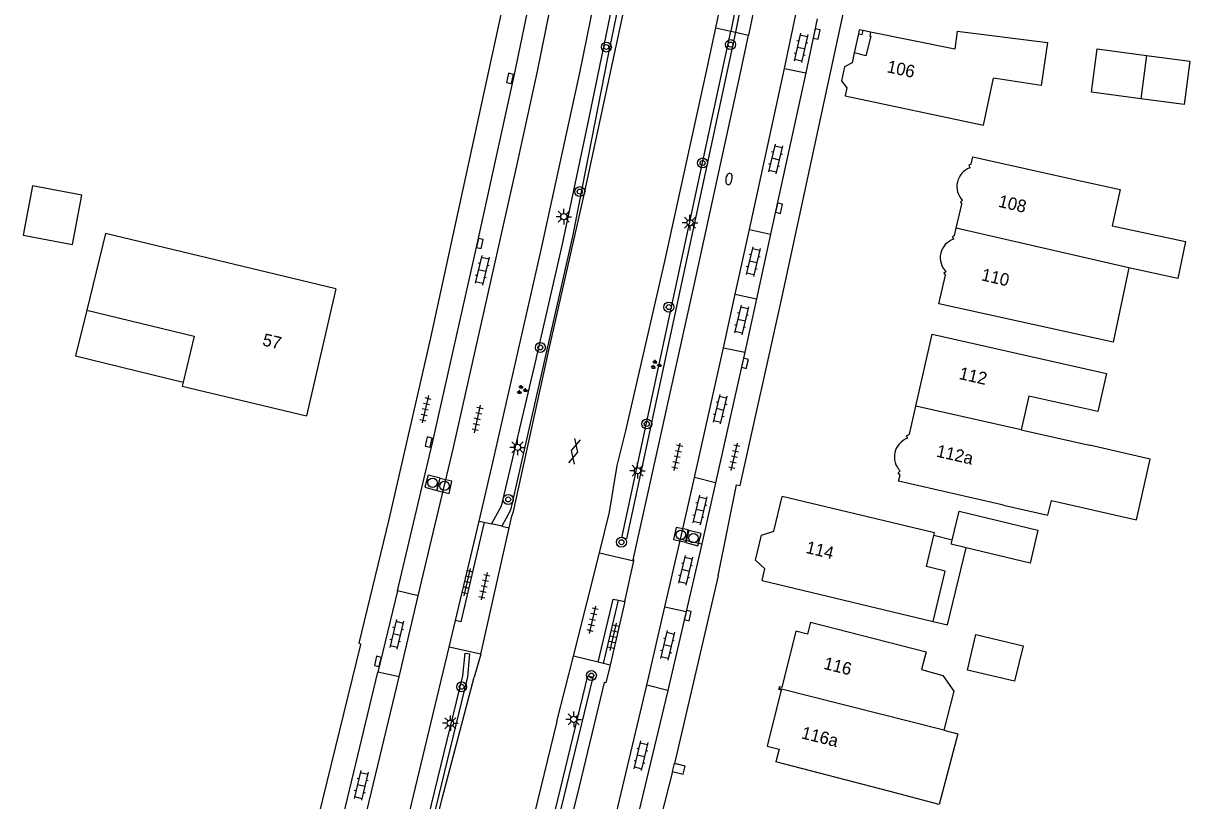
# Model space of a CAD drawing. Extents: x 131000 to 133013, y 393000 to 396501.
# Drawn here: x 132482.7 to 132576.3, y 394441.6 to 394504 of the extents above; entities that cross this region are included whole.
import ezdxf

# ---------------------------------------------------------------- set-up
doc = ezdxf.new("R2010")
doc.units = 0
for name, color, linetype in [('gg-afsc-muur', 7, 'Continuous'), ('gg-anno-huisnummerreeks BGT', 7, 'Continuous'), ('gg-bbg-gedigitaliseerde bebouwing', 7, 'Continuous'), ('gg-bbg-gedigitaliseerde bijgebouw', 7, 'Continuous'), ('gg-bbg-hoofdgebouw', 7, 'Continuous'), ('gg-bbg-luifel en loopbrug', 7, 'Continuous'), ('gg-bbg-onder overbouw', 7, 'Continuous'), ('gg-bbg-pand overbouw', 7, 'Continuous'), ('gg-bbg-pilaar onder overbouw', 7, 'Continuous'), ('gg-bbg-pilaar pand', 7, 'Continuous'), ('gg-bbg-tussenscheiding', 7, 'Continuous'), ('gg-knt-verharding', 7, 'Continuous'), ('gg-knt-verharding nz', 7, 'Continuous'), ('gt-grn-groengrens', 7, 'Continuous'), ('gt-symb-boom', 7, 'Continuous'), ('gt-symb-brandkraan', 7, 'Continuous'), ('gt-symb-gesloten verharding', 7, 'Continuous'), ('gt-symb-groenvak', 7, 'Continuous'), ('gt-symb-klinker verharding', 7, 'Continuous'), ('gt-symb-kolk', 7, 'Continuous'), ('gt-symb-lichtmast', 7, 'Continuous'), ('gt-symb-rioolschacht', 7, 'Continuous'), ('gt-symb-tegel verharding', 7, 'Continuous'), ('gx-grn-maaiveld', 7, 'Continuous')]:
    doc.layers.add(name, color=color, linetype=linetype)

# ---------------------------------------------------------------- blocks, each defined once
blk = doc.blocks.new('gt0-KL1')
at = {"layer": 'gt-symb-klinker verharding'}
for p, q in [((-1.15, 0.3), (1.15, 0.3)), ((-1, -0.3), (-1, 0.3)), ((-0.5, 0.3), (-0.5, 0.45)), ((0, -0.3), (0, 0.3)), ((0.5, 0.3), (0.5, 0.45)), ((1, -0.3), (1, 0.3)), ((-1.15, -0.3), (1.15, -0.3)), ((-0.5, -0.45), (-0.5, -0.3)), ((0.5, -0.45), (0.5, -0.3))]:
    blk.add_line(p, q, dxfattribs=at)
blk = doc.blocks.new('gt0-KOLK')
at = {"layer": 'gt-symb-kolk'}
blk.add_lwpolyline([(0, 0), (0.375, 0), (0.375, 0.4), (-0.375, 0.4), (-0.375, 0), (0, 0)], dxfattribs=at)
blk = doc.blocks.new('gt0-TEG1')
at = {"layer": 'gt-symb-tegel verharding'}
for p, q in [((-1.125, 0), (1.125, 0)), ((-0.9, -0.25), (-0.9, 0.25)), ((-0.45, -0.25), (-0.45, 0.25)), ((0, -0.25), (0, 0.25)), ((0.45, -0.25), (0.45, 0.25)), ((0.9, -0.25), (0.9, 0.25))]:
    blk.add_line(p, q, dxfattribs=at)
blk = doc.blocks.new('gt0-BOOM')
at = {"layer": 'gt-symb-boom'}
for radius in [0.4, 0.2]:
    blk.add_circle((0, 0), radius, dxfattribs=at)
blk = doc.blocks.new('gt0-LMAST')
at = {"layer": 'gt-symb-lichtmast'}
for p, q in [((-0.182, 0.173), (-0.447, 0.438)), ((-0.005, 0.246), (-0.005, 0.621)), ((0.172, 0.173), (0.437, 0.438)), ((-0.255, -0.004), (-0.63, -0.004)), ((-0.182, -0.181), (-0.447, -0.446)), ((-0.005, -0.254), (-0.005, -0.629)), ((0.437, -0.446), (0.172, -0.181)), ((0.245, -0.004), (0.62, -0.004))]:
    blk.add_line(p, q, dxfattribs=at)
blk.add_circle((-0.005, -0.004), 0.25, dxfattribs=at)
blk = doc.blocks.new('gt0-BR')
at = {"layer": 'gt-symb-brandkraan'}
for centre, radius, start, end in [((-0.244, 0), 0.206, 107.56694, 252.43307), ((0.599, -2.664), 3, 106.89205, 107.56694), ((0, -0.691), 0.938, 73.10799, 106.89205), ((-0.599, -2.664), 3, 72.43309, 73.10799), ((0.244, 0), 0.206, 287.56695, 72.43309), ((0.599, 2.664), 3, 252.43307, 253.10797), ((0, 0.691), 0.938, 253.10797, 286.89206), ((-0.599, 2.664), 3, 286.89206, 287.56695)]:
    blk.add_arc(centre, radius, start, end, dxfattribs=at)
blk = doc.blocks.new('gt0-GRVAK')
at = {"layer": 'gt-symb-groenvak'}
for p, q in [((-0.11, 0.189), (-0.228, 0.24)), ((-0.182, 0.153), (0.088, 0.153)), ((-0.091, 0.211), (-0.156, 0.322)), ((-0.047, 0.214), (-0.047, 0.393)), ((-0.004, 0.211), (0.061, 0.322)), ((0.015, 0.189), (0.133, 0.24)), ((0.262, -0.052), (0.197, 0.059)), ((0.305, -0.049), (0.305, 0.13)), ((0.349, -0.052), (0.414, 0.059)), ((-0.245, -0.228), (-0.363, -0.177)), ((-0.318, -0.264), (-0.047, -0.264)), ((-0.226, -0.206), (-0.291, -0.095)), ((-0.183, -0.203), (-0.183, -0.024)), ((-0.139, -0.206), (-0.074, -0.095)), ((-0.12, -0.228), (-0.002, -0.177)), ((0.243, -0.074), (0.125, -0.023)), ((0.17, -0.11), (0.441, -0.11)), ((0.368, -0.074), (0.486, -0.023))]:
    blk.add_line(p, q, dxfattribs=at)
blk = doc.blocks.new('gt0-RS')
at = {"layer": 'gt-symb-rioolschacht'}
blk.add_lwpolyline([(-0.5, -0.5), (0.5, -0.5), (0.5, 0.5), (-0.5, 0.5)], close=True, dxfattribs=at)
blk.add_circle((0, 0), 0.375, dxfattribs=at)
blk = doc.blocks.new('gt0-GESVH1')
at = {"layer": 'gt-symb-gesloten verharding'}
for p, q in [((-0.992, -0.261), (0.008, 0.239)), ((0.008, -0.261), (-0.992, 0.239)), ((0.008, 0.239), (1.008, -0.261)), ((1.008, 0.239), (0.008, -0.261))]:
    blk.add_line(p, q, dxfattribs=at)

msp = doc.modelspace()

# ---------------------------------------------------------------- linework, layer by layer
at = {"layer": 'gg-afsc-muur'}
for p, q in [((132534.767, 394443.952), (132534.926, 394444.582)), ((132534.926, 394444.582), (132535.071, 394444.545))]:
    msp.add_line(p, q, dxfattribs=at)
msp.add_lwpolyline([(132534.767, 394443.952), (132535.631, 394443.735), (132535.789, 394444.365), (132535.071, 394444.545)], dxfattribs=at)
at = {"layer": 'gg-bbg-gedigitaliseerde bebouwing'}
for p, q in [((132559.733, 394495.789), (132560.532, 394499.553)), ((132558.892, 394493.251), (132567.283, 394491.369)), ((132562.768, 394471.347), (132568.254, 394470.114)), ((132561.344, 394465.313), (132552.932, 394467.23)), ((132541.97, 394459.26), (132555.693, 394455.978)), ((132552.148, 394442.351), (132543.071, 394444.72))]:
    msp.add_line(p, q, dxfattribs=at)
for points in [[(132557.63, 394503.34), (132564.889, 394502.428), (132564.364, 394498.971), (132560.532, 394499.553)], [(132567.283, 394491.369), (132570.706, 394490.639), (132570.081, 394487.705), (132575.964, 394486.451)], [(132507.752, 394482.65), (132489.256, 394487.109), (132487.754, 394480.961)], [(132575.964, 394486.451), (132575.335, 394483.503), (132571.412, 394484.339)], [(132571.412, 394484.339), (132570.14, 394478.375), (132556.152, 394481.45)], [(132487.754, 394480.961), (132496.383, 394478.853), (132495.487, 394475.185)], [(132555.632, 394479.031), (132569.606, 394475.864), (132568.92, 394472.813), (132563.378, 394474.059), (132562.768, 394471.347)], [(132495.487, 394475.185), (132495.408, 394474.862), (132505.4, 394472.48)], [(132561.344, 394465.313), (132564.917, 394464.496), (132565.189, 394465.686), (132572.013, 394464.125), (132573.128, 394468.999), (132568.254, 394470.114)], [(132555.746, 394462.864), (132555.797, 394463.078), (132543.582, 394466)], [(132555.693, 394455.978), (132556.661, 394460.024), (132555.153, 394460.384), (132555.746, 394462.864)], [(132545.862, 394455.93), (132555.135, 394453.538), (132554.755, 394452.115)], [(132554.755, 394452.115), (132556.466, 394451.653), (132557.369, 394450.392), (132556.552, 394447.259)], [(132556.552, 394447.259), (132557.67, 394446.967), (132556.19, 394441.296), (132552.148, 394442.351)]]:
    msp.add_lwpolyline(points, dxfattribs=at)
at = {"layer": 'gg-bbg-gedigitaliseerde bijgebouw'}
msp.add_line((132572.821, 394501.389), (132572.367, 394497.918), dxfattribs=at)
for points in [[(132572.367, 394497.918), (132568.4, 394498.438), (132568.855, 394501.908), (132572.821, 394501.389)], [(132557.231, 394462.509), (132557.785, 394464.824), (132564.114, 394463.31), (132563.481, 394460.665), (132558.342, 394461.894)], [(132558.342, 394461.894), (132557.152, 394462.178), (132557.231, 394462.509)], [(132559.133, 394454.938), (132562.914, 394454.033), (132562.23, 394451.176), (132558.45, 394452.081), (132559.133, 394454.938)]]:
    msp.add_lwpolyline(points, dxfattribs=at)
at = {"layer": 'gg-bbg-hoofdgebouw'}
for p, q in [((132548.63, 394498.15), (132559.733, 394495.789)), ((132558.756, 394492.665), (132558.892, 394493.251)), ((132557.561, 394487.518), (132558.012, 394489.462)), ((132557.425, 394486.93), (132557.561, 394487.518)), ((132556.152, 394481.45), (132556.688, 394483.76)), ((132507.752, 394482.65), (132505.4, 394472.48)), ((132554.312, 394473.26), (132555.632, 394479.031)), ((132553.795, 394471), (132554.312, 394473.26)), ((132552.932, 394467.23), (132553.045, 394467.726)), ((132542.917, 394463.218), (132543.582, 394466)), ((132541.97, 394459.26), (132542.192, 394460.19))]:
    msp.add_line(p, q, dxfattribs=at)
for points in [[(132557.63, 394503.34), (132557.43, 394501.9), (132550.676, 394503.261)], [(132549.361, 394501.585), (132549.191, 394500.8), (132548.593, 394500.482), (132548.344, 394499.356), (132548.767, 394498.798), (132548.63, 394498.15)], [(132558.756, 394492.665), (132558.561, 394492.572), (132558.645, 394492.382)], [(132558.043, 394489.764), (132557.885, 394489.624), (132558.012, 394489.462)], [(132557.425, 394486.93), (132557.253, 394486.834), (132557.336, 394486.65)], [(132556.738, 394484.045), (132556.571, 394483.914), (132556.688, 394483.76)], [(132553.648, 394470.673), (132553.555, 394470.874), (132553.795, 394471)], [(132553.045, 394467.726), (132552.89, 394467.915), (132553.047, 394468.057)], [(132542.192, 394460.19), (132541.451, 394460.9), (132541.934, 394462.913), (132542.917, 394463.218)], [(132545.862, 394455.93), (132545.62, 394454.971), (132544.68, 394455.21)], [(132544.68, 394455.21), (132543.551, 394450.677), (132543.347, 394450.728), (132543.313, 394450.594)], [(132543.313, 394450.594), (132543.298, 394450.534), (132543.502, 394450.483), (132542.38, 394445.98)], [(132542.38, 394445.98), (132543.33, 394445.74), (132543.071, 394444.72)]]:
    msp.add_lwpolyline(points, dxfattribs=at)
for centre, radius, start, end in [((132559.226, 394490.87), 1.62, 111.03638, 223.06391), ((132557.837, 394485.164), 1.568, 108.62734, 225.51518), ((132554.168, 394469.176), 1.584, 109.16756, 224.9552)]:
    msp.add_arc(centre, radius, start, end, dxfattribs=at)
at = {"layer": 'gg-bbg-luifel en loopbrug'}
msp.add_line((132557.231, 394462.509), (132555.746, 394462.864), dxfattribs=at)
for points in [[(132572.821, 394501.389), (132576.292, 394500.934), (132575.837, 394497.464), (132572.367, 394497.918)], [(132486.625, 394486.229), (132487.366, 394490.187), (132483.408, 394490.928), (132482.666, 394486.97), (132486.625, 394486.229)], [(132487.754, 394480.961), (132486.858, 394477.293), (132495.487, 394475.185)], [(132555.693, 394455.978), (132556.86, 394455.699), (132558.342, 394461.894)]]:
    msp.add_lwpolyline(points, dxfattribs=at)
at = {"layer": 'gg-bbg-onder overbouw'}
msp.add_lwpolyline([(132550.676, 394503.261), (132550.615, 394502.945), (132550.703, 394502.925), (132550.306, 394501.347), (132549.361, 394501.585)], dxfattribs=at)
at = {"layer": 'gg-bbg-pand overbouw'}
for p, q in [((132549.7, 394503.13), (132549.361, 394501.585)), ((132550.676, 394503.261), (132550.076, 394503.382))]:
    msp.add_line(p, q, dxfattribs=at)
at = {"layer": 'gg-bbg-pilaar onder overbouw'}
msp.add_lwpolyline([(132549.7, 394503.13), (132550.014, 394503.068), (132550.076, 394503.382)], dxfattribs=at)
at = {"layer": 'gg-bbg-pilaar pand'}
msp.add_lwpolyline([(132550.076, 394503.382), (132549.762, 394503.444), (132549.7, 394503.13)], dxfattribs=at)
at = {"layer": 'gg-bbg-tussenscheiding'}
for p, q in [((132571.412, 394484.339), (132557.561, 394487.518)), ((132562.768, 394471.347), (132554.312, 394473.26)), ((132556.552, 394447.259), (132543.313, 394450.594))]:
    msp.add_line(p, q, dxfattribs=at)
at = {"layer": 'gg-knt-verharding'}
for p, q in [((132543.758, 394500.348), (132544.681, 394504.673)), ((132546.4, 394504.318), (132545.47, 394500)), ((132540.947, 394487.414), (132543.758, 394500.348)), ((132545.47, 394500), (132542.656, 394487.046)), ((132539.819, 394482.234), (132540.947, 394487.414)), ((132542.656, 394487.046), (132541.53, 394481.849)), ((132538.877, 394477.942), (132539.819, 394482.234)), ((132541.53, 394481.849), (132540.587, 394477.575)), ((132536.543, 394467.519), (132538.877, 394477.942)), ((132540.587, 394477.575), (132538.242, 394467.093)), ((132535.419, 394462.587), (132536.543, 394467.519)), ((132538.242, 394467.093), (132537.143, 394462.214)), ((132528.905, 394461.472), (132529.731, 394464.751)), ((132517.348, 394456.051), (132519.251, 394464.036)), ((132519.251, 394464.036), (132519.663, 394463.943)), ((132519.381, 394453.359), (132521.672, 394463.488)), ((132519.663, 394463.943), (132520.254, 394463.809)), ((132521.074, 394463.624), (132520.254, 394463.809)), ((132521.074, 394463.624), (132521.672, 394463.488)), ((132534.167, 394457.158), (132535.419, 394462.587)), ((132526.823, 394453.205), (132528.905, 394461.472)), ((132528.905, 394461.472), (132531.684, 394460.853)), ((132537.143, 394462.214), (132535.877, 394456.781)), ((132530.942, 394457.581), (132531.684, 394460.853)), ((132538.438, 394459.648), (132534.926, 394444.582)), ((132512.69, 394458.448), (132511.131, 394451.921)), ((132512.825, 394451.529), (132514.373, 394458.042)), ((132529.242, 394452.595), (132530.433, 394457.698)), ((132530.942, 394457.581), (132529.762, 394452.464)), ((132530.433, 394457.698), (132530.942, 394457.581)), ((132532.716, 394450.854), (132534.167, 394457.158)), ((132535.877, 394456.781), (132534.399, 394450.432)), ((132516.838, 394453.913), (132517.348, 394456.051)), ((132519.381, 394453.359), (132516.838, 394453.913)), ((132519.381, 394453.359), (132518.845, 394451.504)), ((132525.499, 394447.946), (132526.823, 394453.205)), ((132528.81, 394452.704), (132526.823, 394453.205)), ((132529.242, 394452.595), (132528.81, 394452.704)), ((132529.762, 394452.464), (132529.242, 394452.595)), ((132529.861, 394438.847), (132532.716, 394450.854)), ((132534.399, 394450.432), (132531.516, 394438.409)), ((132525.499, 394447.946), (132520.199, 394426.208)), ((132534.767, 394443.952), (132533.792, 394440.063))]:
    msp.add_line(p, q, dxfattribs=at)
for points in [[(132509.751, 394454.14), (132509.612, 394454.23), (132512.041, 394464.16), (132515.391, 394478.721), (132523.35, 394515.39), (132536.419, 394580.45)], [(132538.249, 394503.607), (132541.254, 394517.737), (132545.192, 394536.929), (132553.337, 394577.041)], [(132555.883, 394576.528), (132548.709, 394540.93), (132544.626, 394520.999), (132540.869, 394503.027)], [(132512.69, 394458.448), (132515.502, 394470.312), (132519.113, 394486.348), (132522.11, 394500), (132524.737, 394512.647), (132526.74, 394522.513)], [(132514.373, 394458.042), (132517.209, 394469.924), (132522.236, 394492.283), (132523.902, 394500), (132525.021, 394505.385), (132528.386, 394522.182)], [(132538.438, 394459.648), (132539.922, 394466.94), (132540.212, 394466.88), (132543.552, 394481.92), (132548.572, 394505.211), (132550.079, 394512.707)], [(132519.251, 394464.036), (132520.351, 394468.726), (132524.222, 394485.786), (132527.331, 394500), (132528.516, 394505.758)], [(132522.01, 394464.788), (132524.821, 394477.614), (132527.65, 394490.095), (132530.928, 394505.225)], [(132529.731, 394464.751), (132530.339, 394468.479), (132531.023, 394471.282), (132534.139, 394484.755), (132537.482, 394500), (132538.249, 394503.607)], [(132531.684, 394460.853), (132531.694, 394460.896), (132531.617, 394460.922), (132536.528, 394482.969), (132540.236, 394500), (132540.869, 394503.027)], [(132521.672, 394463.488), (132521.883, 394464.419), (132522.01, 394464.788)], [(132519.663, 394463.943), (132517.786, 394455.947), (132517.348, 394456.051)], [(132528.81, 394452.704), (132530.018, 394457.771), (132530.433, 394457.698)], [(132529.762, 394452.464), (132529.421, 394451.054), (132529.294, 394451.078), (132527.117, 394442.082), (132523.778, 394428.767), (132523.854, 394428.74)], [(132504.966, 394429.299), (132506.112, 394432.118), (132506.609, 394433.489), (132507.092, 394435.081), (132511.131, 394451.921)], [(132504.966, 394429.299), (132508.705, 394434.412), (132512.825, 394451.529)], [(132509.796, 394415.321), (132510.066, 394416.354), (132516.286, 394441.764), (132518.845, 394451.504)]]:
    msp.add_lwpolyline(points, dxfattribs=at)
at = {"layer": 'gg-knt-verharding nz'}
for p, q in [((132543.758, 394500.348), (132545.47, 394500)), ((132540.947, 394487.414), (132542.656, 394487.046)), ((132539.819, 394482.234), (132541.53, 394481.849)), ((132538.877, 394477.942), (132540.587, 394477.575)), ((132538.242, 394467.093), (132536.543, 394467.519)), ((132535.419, 394462.587), (132537.143, 394462.214)), ((132514.373, 394458.042), (132512.69, 394458.448)), ((132534.167, 394457.158), (132535.877, 394456.781)), ((132512.825, 394451.529), (132511.131, 394451.921)), ((132534.399, 394450.432), (132532.716, 394450.854))]:
    msp.add_line(p, q, dxfattribs=at)
at = {"layer": 'gt-grn-groengrens'}
for p, q in [((132538.249, 394503.607), (132539.451, 394503.341)), ((132539.451, 394503.341), (132539.841, 394503.255)), ((132539.841, 394503.255), (132540.869, 394503.027))]:
    msp.add_line(p, q, dxfattribs=at)
for points in [[(132560.562, 394608.222), (132546.208, 394537.036), (132539.451, 394503.341)], [(132560.954, 394608.146), (132546.6, 394536.958), (132539.841, 394503.255)], [(132529.931, 394505.445), (132528.072, 394496.391), (132525.926, 394486.25), (132523.726, 394476.661), (132521.012, 394465.23), (132520.254, 394463.809)], [(132530.408, 394505.34), (132529.557, 394501.195), (132526.737, 394486.864), (132521.765, 394464.92), (132521.074, 394463.624)], [(132539.841, 394503.255), (132531.093, 394462.611), (132530.701, 394462.695), (132539.451, 394503.341)], [(132508.021, 394417.928), (132511.371, 394427.457), (132514.93, 394439.208), (132517.943, 394451.611), (132518.122, 394453.434), (132518.52, 394453.394)], [(132508.399, 394417.796), (132511.751, 394427.333), (132515.316, 394439.102), (132518.339, 394451.543), (132518.52, 394453.394)], [(132522.962, 394429.186), (132522.574, 394429.28), (132527.993, 394451.615), (132528.381, 394451.521), (132522.962, 394429.186)]]:
    msp.add_lwpolyline(points, dxfattribs=at)
at = {"layer": 'gx-grn-maaiveld'}
for points in [[(132504.093, 394416.794), (132507.543, 394423.433), (132508.665, 394425.948), (132510.013, 394428.876), (132510.758, 394430.682), (132511.613, 394432.82), (132512.21, 394434.626), (132516.838, 394453.913)], [(132504.256, 394432.035), (132504.43, 394432.628), (132505.033, 394434.826), (132509.751, 394454.14)]]:
    msp.add_lwpolyline(points, dxfattribs=at)

# ---------------------------------------------------------------- block references
at = {"layer": 'gt-symb-boom'}
for p in [(132539.44, 394502.257), (132529.468, 394502.063), (132537.19, 394492.761), (132527.332, 394490.462), (132534.477, 394481.196), (132524.17, 394477.962), (132532.712, 394471.823), (132521.59, 394465.764), (132530.681, 394462.336), (132528.263, 394451.639), (132517.852, 394450.737)]:
    msp.add_blockref('gt0-BOOM', p, dxfattribs=at)
at = {"layer": 'gt-symb-brandkraan', "rotation": -100.43302473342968}
msp.add_blockref('gt0-BR', (132539.306, 394491.471), dxfattribs=at)
at = {"layer": 'gt-symb-gesloten verharding', "rotation": 76.58892815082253}
msp.add_blockref('gt0-GESVH1', (132526.899, 394469.618), dxfattribs=at)
at = {"layer": 'gt-symb-groenvak'}
for p in [(132533.424, 394476.571), (132522.677, 394474.555)]:
    msp.add_blockref('gt0-GRVAK', p, dxfattribs=at)
at = {"layer": 'gt-symb-klinker verharding'}
for p, rotation in [((132545.09, 394501.999), -102.53502335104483), ((132543.045, 394493.09), -103.48012621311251), ((132541.254, 394484.853), -103.48012621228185), ((132519.497, 394484.156), -103.48012621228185), ((132540.308, 394480.171), -103.48012620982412), ((132538.591, 394473.011), -103.48012621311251), ((132536.974, 394464.927), -103.48012621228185), ((132535.814, 394460.091), -103.48012621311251), ((132512.633, 394454.949), -103.48012621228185), ((132534.369, 394454.064), -103.48012621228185), ((132532.245, 394445.209), -103.48012621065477), ((132509.784, 394442.827), -103.48012621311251)]:
    msp.add_blockref('gt0-KL1', p, dxfattribs=dict(at, rotation=rotation))
at = {"layer": 'gt-symb-kolk'}
for p, rotation in [((132546.156, 394503.151), -101.82670392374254), ((132521.926, 394499.502), 77.59636467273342), ((132543.135, 394489.168), -102.17475113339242), ((132519.113, 394486.348), -102.53502335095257), ((132540.392, 394476.731), -103.00750479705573), ((132515.399, 394470.322), 76.94247401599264), ((132535.81, 394456.494), -103.11914463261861), ((132511.322, 394452.727), 76.53322310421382)]:
    msp.add_blockref('gt0-KOLK', p, dxfattribs=dict(at, rotation=rotation))
at = {"layer": 'gt-symb-lichtmast'}
for p in [(132526.058, 394488.456), (132536.181, 394487.971), (132522.34, 394469.944), (132531.975, 394468.074), (132516.95, 394447.821), (132526.849, 394448.121)]:
    msp.add_blockref('gt0-LMAST', p, dxfattribs=at)
at = {"layer": 'gt-symb-rioolschacht'}
for p, rotation in [((132515.513, 394467.107), -14.536509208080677), ((132516.466, 394466.852), 77.1170205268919), ((132535.454, 394462.936), 78.28547478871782), ((132536.46, 394462.665), 165.88039707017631)]:
    msp.add_blockref('gt0-RS', p, dxfattribs=dict(at, rotation=rotation))
at = {"layer": 'gt-symb-tegel verharding'}
for p, rotation in [((132514.933, 394473.001), -102.82712342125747), ((132519.128, 394472.22), 77.35314649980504), ((132535.154, 394469.181), 77.35314650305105), ((132539.745, 394469.181), 77.35314650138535), ((132518.31, 394459.124), 76.58892814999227), ((132519.664, 394458.814), -102.77124256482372), ((132528.363, 394456.118), 76.88085536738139), ((132530.022, 394454.745), 77.06118937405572)]:
    msp.add_blockref('gt0-TEG1', p, dxfattribs=dict(at, rotation=rotation))

# ---------------------------------------------------------------- texts
at = {"layer": 'gg-anno-huisnummerreeks BGT'}
for s, rotation, p in [('106', 347.8, (132551.929, 394500.048)), ('108', 346.9, (132560.875, 394489.257)), ('110', 346.9, (132559.505, 394483.356)), ('57', 347, (132501.804, 394478.133)), ('112', 347.1, (132557.719, 394475.442)), ('112a', 347.1, (132555.894, 394469.213)), ('114', 346.5, (132545.417, 394461.486)), ('116', 346, (132546.848, 394452.187)), ('116a', 346, (132545.057, 394446.61))]:
    msp.add_text(s, height=1, rotation=rotation, dxfattribs=at).set_placement(p)

doc.saveas('drawing.dxf')
